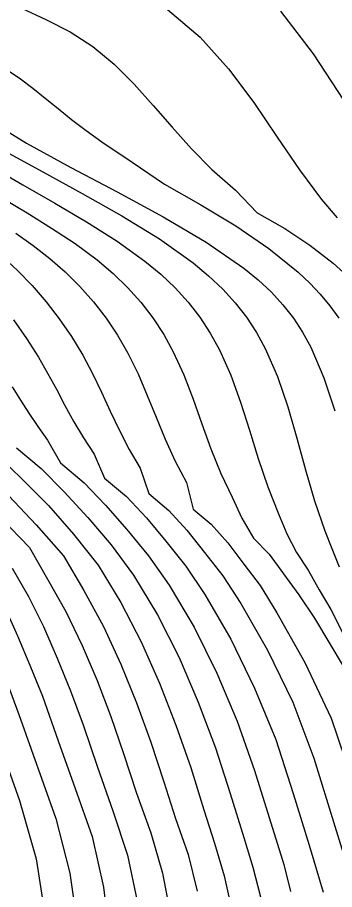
# Model space of a CAD drawing. Extents: x 2356077 to 2359823, y 225951 to 227822.
# Drawn here: x 2356903.7 to 2356935.4, y 226993.2 to 227080.3 of the extents above; entities that cross this region are included whole.
import ezdxf

# ---------------------------------------------------------------- set-up
doc = ezdxf.new("R2010")
doc.units = 0
doc.layers.add('DTM Contours Major', color=7, linetype='Continuous')
doc.layers.add('DTM Contours Minor', color=7, linetype='Continuous')

msp = doc.modelspace()

# ---------------------------------------------------------------- linework, layer by layer
at = {"layer": 'DTM Contours Major'}
for points in [[(2356895.198, 227080.838), (2356896.582, 227079.394), (2356897.756, 227078.375), (2356898.969, 227077.457), (2356900.208, 227076.606), (2356902.712, 227074.971), (2356903.951, 227074.12), (2356905.192, 227073.192), (2356906.437, 227072.203), (2356907.718, 227071.163), (2356909.066, 227070.079), (2356910.513, 227068.962), (2356912.09, 227067.821), (2356915.129, 227065.807), (2356918.364, 227063.61), (2356921.992, 227061.551), (2356925.511, 227059.441), (2356928.801, 227057.173), (2356931.728, 227054.821), (2356932.887, 227053.73), (2356933.945, 227052.608), (2356934.909, 227051.441), (2356935.786, 227050.218)], [(2356903.507, 227058.704), (2356905.23, 227057.485), (2356906.893, 227056.193), (2356908.437, 227054.841), (2356909.894, 227053.396), (2356911.257, 227051.859), (2356912.518, 227050.233), (2356913.671, 227048.519), (2356914.708, 227046.717), (2356915.715, 227044.65), (2356916.633, 227042.51), (2356917.518, 227040.326), (2356918.427, 227038.129), (2356919.418, 227035.946), (2356920.546, 227033.809), (2356921.215, 227031.148), (2356923.025, 227029.645), (2356924.699, 227027.804), (2356926.293, 227025.657), (2356927.94, 227023.518), (2356929.603, 227020.786), (2356932.398, 227015.828), (2356935.042, 227010.267), (2356937.103, 227004.182)], [(2356901.673, 227036.514), (2356904.176, 227034.122), (2356906.747, 227031.508), (2356909.277, 227028.653), (2356911.712, 227025.572), (2356913.985, 227021.845), (2356916.043, 227017.9), (2356917.871, 227013.783), (2356919.506, 227009.574), (2356920.987, 227005.35), (2356922.295, 227001.132), (2356923.353, 226997.806), (2356924.338, 226994.543), (2356925.079, 226991.243)], [(2356902.053, 227015.341), (2356903.783, 227010.64), (2356907.489, 227000.257), (2356908.906, 226994.816), (2356909.681, 226989.246)]]:
    msp.add_lwpolyline(points, dxfattribs=at)
at = {"layer": 'DTM Contours Minor'}
for points in [[(2356904.059, 227081.179), (2356906.501, 227080.061), (2356908.911, 227078.806), (2356911.2, 227077.338), (2356913.339, 227075.576), (2356915.326, 227073.595), (2356917.228, 227071.474), (2356919.113, 227069.292), (2356921.048, 227067.126), (2356923.098, 227065.055), (2356925.454, 227063.02), (2356927.64, 227060.738), (2356930.387, 227059.179), (2356932.908, 227057.524), (2356935.235, 227055.708), (2356937.339, 227053.804)], [(2356918.656, 227081.055), (2356921.913, 227078.299), (2356924.766, 227075.135), (2356927.311, 227071.746), (2356929.645, 227068.315), (2356931.863, 227065.026), (2356934.063, 227062.062), (2356935.636, 227060.252)], [(2356929.975, 227080.88), (2356933.222, 227076.618), (2356936.278, 227071.993)], [(2356900.576, 227070.12), (2356904.558, 227067.7), (2356908.997, 227065.273), (2356913.64, 227062.825), (2356918.238, 227060.344), (2356922.54, 227057.817), (2356926.294, 227055.23), (2356927.746, 227054.039), (2356929.048, 227052.819), (2356930.211, 227051.554), (2356931.25, 227050.228), (2356932.174, 227048.828), (2356932.996, 227047.337), (2356934.307, 227044.276), (2356935.382, 227040.955)], [(2356902.473, 227066.854), (2356906.192, 227064.823), (2356910.131, 227062.685), (2356914.085, 227060.452), (2356917.847, 227058.136), (2356921.213, 227055.751), (2356922.777, 227054.455), (2356924.182, 227053.128), (2356925.44, 227051.754), (2356926.56, 227050.32), (2356927.555, 227048.809), (2356928.435, 227047.207), (2356929.657, 227044.393), (2356930.683, 227041.381), (2356931.593, 227038.252), (2356932.463, 227035.089), (2356933.371, 227031.974), (2356934.394, 227028.99), (2356935.112, 227027.211), (2356935.828, 227025.401)], [(2356901.13, 227065.296), (2356904.203, 227063.527), (2356907.394, 227061.716), (2356910.576, 227059.853), (2356913.623, 227057.925), (2356916.41, 227055.924), (2356917.998, 227054.604), (2356919.438, 227053.237), (2356920.736, 227051.812), (2356921.9, 227050.317), (2356922.938, 227048.739), (2356923.858, 227047.068), (2356924.986, 227044.521), (2356925.962, 227041.82), (2356926.858, 227039.024), (2356927.744, 227036.195), (2356928.694, 227033.391), (2356929.777, 227030.675), (2356930.604, 227028.674), (2356931.569, 227026.809), (2356932.729, 227025.049), (2356933.847, 227023.104), (2356935.008, 227021.136), (2356936.177, 227018.822)], [(2356902.153, 227062.214), (2356904.619, 227060.734), (2356907.066, 227059.228), (2356909.429, 227057.669), (2356911.643, 227056.033), (2356913.22, 227054.696), (2356914.67, 227053.29), (2356915.996, 227051.809), (2356917.198, 227050.248), (2356918.279, 227048.599), (2356919.24, 227046.856), (2356920.286, 227044.55), (2356921.215, 227042.136), (2356922.097, 227039.661), (2356922.998, 227037.17), (2356923.986, 227034.713), (2356925.129, 227032.334), (2356926.106, 227030.244), (2356927.256, 227028.261), (2356928.831, 227026.672), (2356930.276, 227024.695), (2356931.79, 227022.581), (2356933.354, 227020.271), (2356936.329, 227015.317)], [(2356902.207, 227056.347), (2356903.69, 227054.966), (2356905.134, 227053.47), (2356906.523, 227051.869), (2356907.84, 227050.173), (2356909.067, 227048.392), (2356910.187, 227046.537), (2356911.154, 227044.704), (2356912.055, 227042.829), (2356912.937, 227040.929), (2356913.848, 227039.019), (2356914.835, 227037.118), (2356915.944, 227035.242), (2356916.784, 227032.699), (2356918.789, 227031.034), (2356920.608, 227029.054), (2356922.377, 227026.819), (2356924.2, 227024.494), (2356925.982, 227021.737), (2356928.673, 227017.068), (2356931.183, 227011.883), (2356933.301, 227006.288), (2356936.798, 226994.983)], [(2356903.247, 227050.049), (2356904.549, 227048.206), (2356905.756, 227046.314), (2356906.672, 227044.726), (2356907.544, 227043.122), (2356908.41, 227041.505), (2356909.308, 227039.884), (2356910.274, 227038.263), (2356911.321, 227036.636), (2356912.375, 227034.231), (2356914.575, 227032.403), (2356916.55, 227030.29), (2356918.503, 227027.953), (2356920.486, 227025.449), (2356922.407, 227022.623), (2356924.997, 227018.179), (2356927.375, 227013.292), (2356929.514, 227008.141), (2356931.239, 227002.771), (2356932.843, 226997.585), (2356934.219, 226992.908)], [(2356903.142, 227043.365), (2356903.945, 227042.051), (2356904.788, 227040.728), (2356905.698, 227039.394), (2356906.661, 227038.04), (2356907.969, 227035.761), (2356910.337, 227033.794), (2356912.462, 227031.558), (2356914.611, 227029.124), (2356916.758, 227026.475), (2356918.833, 227023.565), (2356921.331, 227019.363), (2356923.593, 227014.788), (2356925.619, 227009.984), (2356927.378, 227005.07), (2356930.285, 226995.659), (2356930.976, 226992.966)], [(2356903.57, 227037.285), (2356906.036, 227035.204), (2356908.329, 227032.865), (2356910.687, 227030.333), (2356913.022, 227027.574), (2356915.248, 227024.552), (2356917.662, 227020.597), (2356919.819, 227016.333), (2356921.741, 227011.872), (2356923.452, 227007.326), (2356924.939, 227002.768), (2356926.299, 226998.372), (2356927.202, 226995.39), (2356927.949, 226992.436)], [(2356902.796, 227032.497), (2356905.529, 227029.589), (2356908.274, 227026.502), (2356910.307, 227023.035), (2356912.272, 227019.431), (2356914.011, 227015.673), (2356915.573, 227011.811), (2356917.009, 227007.896), (2356918.281, 227003.925), (2356919.476, 227000.27), (2356920.717, 226996.681), (2356921.634, 226993.005)], [(2356902.022, 227030.259), (2356904.875, 227027.306), (2356906.648, 227024.169), (2356908.492, 227020.928), (2356910.13, 227017.541), (2356911.616, 227014.036), (2356913.004, 227010.439), (2356914.256, 227006.754), (2356915.578, 227002.791), (2356916.992, 226998.83), (2356918.17, 226994.787), (2356918.956, 226990.633)], [(2356903.132, 227025.269), (2356904.768, 227022.422), (2356906.251, 227019.422), (2356907.628, 227016.281), (2356908.947, 227013.011), (2356910.218, 227009.624), (2356911.656, 227005.38), (2356913.208, 227001.033), (2356914.653, 226996.604), (2356915.615, 226992.021)], [(2356902.41, 227021.278), (2356903.671, 227018.504), (2356904.907, 227015.571), (2356906.156, 227012.482), (2356907.723, 227008.001), (2356909.412, 227003.269), (2356911.12, 226998.447), (2356912.263, 226993.419), (2356912.892, 226988.297)], [(2356899.838, 227013.294), (2356903.845, 227002.069), (2356905.541, 226996.221), (2356907.412, 226984.013)]]:
    msp.add_lwpolyline(points, dxfattribs=at)

doc.saveas('drawing.dxf')
